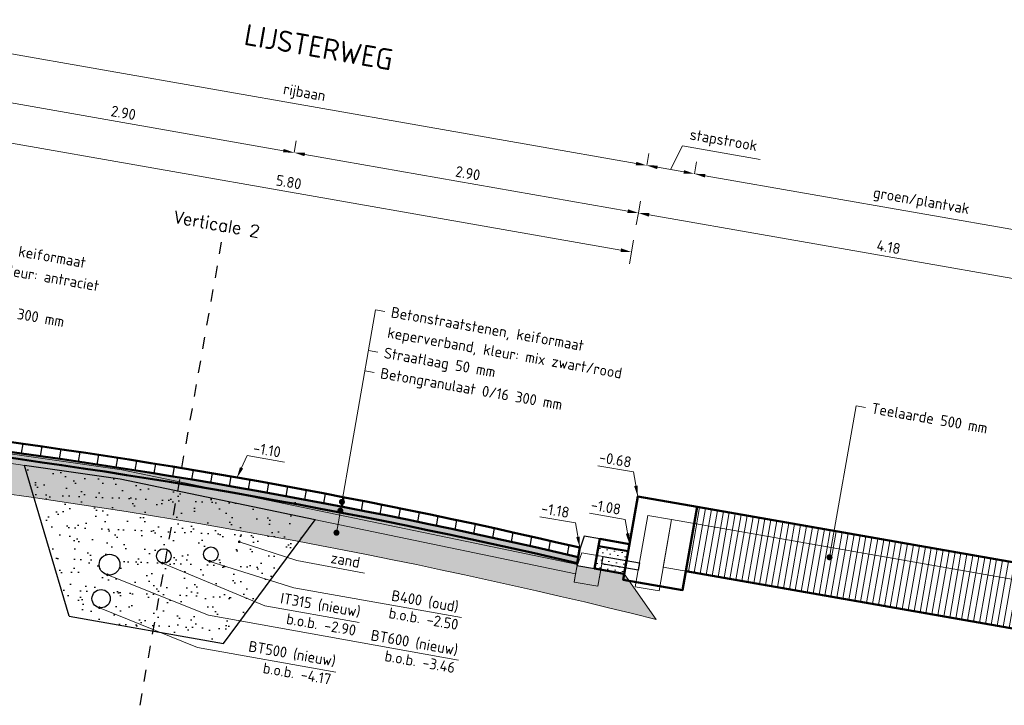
# Model space of a CAD drawing. Header units: metres. Extents: x 2514 to 227642, y 1683 to 852646.
# Tile 447 of 462: x 114366 to 114374.17, y 426141.71 to 426147.4. Entities that reach past the tile are written whole.
import ezdxf
from ezdxf.enums import TextEntityAlignment as Align

# ---------------------------------------------------------------- set-up
doc = ezdxf.new("R2010")
doc.units = ezdxf.units.M
for name, pattern in [('DASHED', [0.75, 0.5, -0.25]), ('VH-HAVENBAND', [36, 16, -4, 2, -4, 0, -4, 2, -4]), ('VH-TROTTOIRBAND_180-200', [20, 10, -2, 2, -2, 2, -2])]:
    doc.linetypes.add(name, pattern=pattern)
doc.layers.get('Defpoints').update_dxf_attribs({"color": 244, "lineweight": 35})
for name, color, linetype, lineweight in [('B-WE-GR-GROENVOORZIENING-GD', 80, 'Continuous', 25), ('B-WE-GW-GROND_TEELAARDE-A-50', 7, 'Continuous', 18), ('B-WE-OG-BEBOUWING_STRAATNAAM-T35', 2, 'Continuous', 35), ('B-WE-VH-KANTOPSLUITING_HAVENBAND-GD', 140, 'VH-HAVENBAND', 25), ('B-WE-VH-KANTOPSLUITING_TROTTOIRBAND_180 200-G', 210, 'VH-TROTTOIRBAND_180-200', 18), ('B-WE-VH-VERHARDING_BETONSTRAATSTEEN-GD', 252, 'Continuous', 25), ('B-WE-VH-VERHARDING_TEGEL-GD', 252, 'Continuous', 25), ('N-WE-GR-GROENVOORZIENING-GD', 80, 'Continuous', 50), ('N-WE-GW-GROND_ZAND-AD-50', 7, 'Continuous', 18), ('N-WE-GW-GROND_ZAND_ONTGRAVEN-GD', 251, 'Continuous', 18), ('N-WE-IE-MEUBILAIR_WEGMEUBILAIR_LICHTMAST-S', 7, 'Continuous', 25), ('N-WE-VH-ELEMENTENVERHARDING-AD', 8, 'Continuous', 25), ('N-WE-VH-KANTOPSLUITING_HAVENBAND-GD', 2, 'Continuous', 50), ('N-WE-VH-KANTOPSLUITING_TROTTOIRBAND-SD', 210, 'Continuous', 25), ('N-WE-VH-M', 7, 'Continuous', 18), ('N-WE-VH-NAP-T18', 1, 'Continuous', 18), ('N-WE-VH-T18', 10, 'Continuous', 18), ('N-WE-VH-VERHARDING_BETONSTRAATSTEEN-GD', 252, 'Continuous', 50), ('N-WE-VH-VERHARDING_FUNDERING-AD-100', 252, 'Continuous', 18), ('N-WE-VH-VERHARDING_FUNDERING-AD-50', 252, 'Continuous', 18), ('N-WE-VH-VERHARDING_FUNDERING-GD', 7, 'Continuous', 50), ('N-WE-VH-VERHARDING_FUNDERING-O', 7, 'Continuous', 18), ('N-WE-VH-VERHARDING_FUNDERING_ZAND-GD', 7, 'Continuous', 50), ('N-WE-VH-VERHARDING_TEGEL-GD', 252, 'Continuous', 50)]:
    doc.layers.add(name, color=color, linetype=linetype, lineweight=lineweight)
doc.layers.add('X-XX-AL-HULPLIJN-G', color=6, linetype='Continuous', lineweight=18, plot=False)
doc.styles.add('NLCS-ISO-M50-T18', font='NLCS-ISO.ttf', dxfattribs={"height": 0.09000000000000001})
doc.styles.add('NLCS-ISO-M50-T18_CURSIEF', font='NLCS-ISO.ttf', dxfattribs={"oblique": 15, "height": 0.09000000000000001})
doc.styles.add('NLCS-ISO-M50-T35', font='NLCS-ISO.ttf', dxfattribs={"height": 0.175})
doc.styles.get("Standard").update_dxf_attribs({"font": 'romans'})
doc.dimstyles.new('NLCS-M50-T18-PIJL_L2_H1', dxfattribs={"dimscale": 0.05, "dimtxt": 2.5, "dimasz": 1.8, "dimexe": 2, "dimexo": 2, "dimgap": 0.7, "dimtad": 1, "dimzin": 0, "dimdsep": 46, "dimtxsty": 'NLCS-ISO-M50-T18', "dimcen": 0, "dimdle": 2, "dimclrd": 256, "dimclre": 256, "dimclrt": 1, "dimadec": 1, "dimazin": 0, "dimtfac": 1, "dimtdec": 3, "dimtofl": 0, "dimtmove": 0, "dimatfit": 3, "dimfxl": 2, "dimfxlon": 1, "dimtfillclr": 256, "dimtolj": 1, "dimtzin": 0, "dimlwd": -1, "dimlwe": -1, "dimarcsym": 0})
doc.dimstyles.new('NLCS-M50-T18_CURSIEF-PIJL_A_L2_H1', dxfattribs={"dimscale": 0.05, "dimtxt": 2.5, "dimasz": 1.8, "dimexe": 2, "dimexo": 2, "dimgap": 0.7, "dimtad": 1, "dimzin": 0, "dimdsep": 46, "dimtxsty": 'NLCS-ISO-M50-T18_CURSIEF', "dimcen": 2.5, "dimdle": 2, "dimclrd": 256, "dimclre": 256, "dimclrt": 10, "dimadec": 1, "dimazin": 0, "dimtfac": 1, "dimtdec": 3, "dimtofl": 0, "dimtmove": 0, "dimatfit": 3, "dimfxl": 2, "dimtfillclr": 256, "dimtolj": 1, "dimtzin": 0, "dimlwd": -1, "dimlwe": -1, "dimarcsym": 0})

# ---------------------------------------------------------------- blocks, each defined once
blk = doc.blocks.new('_Dot')
at = {"color": 0, "linetype": 'ByBlock', "lineweight": -2}
blk.add_line((-0.5, 0), (-1, 0), dxfattribs=at)
at = {"color": 0, "linetype": 'ByBlock', "const_width": 0.5}
blk.add_lwpolyline([(-0.25, 0, 1), (0.25, 0, 1)], format="xyb", close=True, dxfattribs=at)
blk = doc.blocks.new('*D1058')
at = {"layer": 'Defpoints', "color": 0, "transparency": 16777216}
for p in [(114365.4209791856, 426146.7985449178), (114368.277361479, 426146.2974598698), (114368.277361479, 426146.2974598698)]:
    blk.add_point(p, dxfattribs=at)
at = {"layer": 'N-WE-VH-M', "transparency": 16777216}
for p, q in [((114365.4209791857, 426146.7985449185), (114365.4382579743, 426146.8970408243)), ((114365.509625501, 426146.7829940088), (114368.1887151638, 426146.3130107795)), ((114368.277361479, 426146.2974598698), (114368.2946402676, 426146.3959557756))]:
    blk.add_line(p, q, dxfattribs=at)
for points in [[(114365.5122173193, 426146.7977683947), (114365.5070336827, 426146.768219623), (114365.4209791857, 426146.7985449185)], [(114368.1913069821, 426146.3277851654), (114368.1861233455, 426146.2982363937), (114368.277361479, 426146.2974598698)]]:
    blk.add_solid(points, dxfattribs=at)
at = {"layer": 'N-WE-VH-M', "color": 1, "transparency": 16777216, "insert": (114366.8629933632, 426146.6267991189), "char_height": 0.09000000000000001, "attachment_point": 5, "rotation": 350.0500476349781, "style": 'NLCS-ISO-M50-T18'}
blk.add_mtext('\\A1;2.90', dxfattribs=at)
blk = doc.blocks.new('*D1059')
at = {"layer": 'Defpoints', "color": 0, "transparency": 16777216}
for p in [(114368.277361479, 426146.2974598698), (114368.277361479, 426146.2974598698), (114371.1321659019, 426145.7966516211)]:
    blk.add_point(p, dxfattribs=at)
at = {"layer": 'N-WE-VH-M', "transparency": 16777216}
for p, q in [((114368.277361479, 426146.2974598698), (114368.2946402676, 426146.3959557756)), ((114371.0435195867, 426145.812202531), (114368.3660077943, 426146.28190896)), ((114371.1321659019, 426145.7966516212), (114371.1494446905, 426145.895147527))]:
    blk.add_line(p, q, dxfattribs=at)
for points in [[(114368.3685996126, 426146.2966833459), (114368.363415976, 426146.2671345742), (114368.277361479, 426146.2974598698)], [(114371.046111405, 426145.8269769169), (114371.0409277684, 426145.7974281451), (114371.1321659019, 426145.7966516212)]]:
    blk.add_solid(points, dxfattribs=at)
at = {"layer": 'N-WE-VH-M', "color": 1, "transparency": 16777216, "insert": (114369.7185867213, 426146.1258524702), "char_height": 0.09000000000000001, "attachment_point": 5, "rotation": 350.0500476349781, "style": 'NLCS-ISO-M50-T18'}
blk.add_mtext('\\A1;2.90', dxfattribs=at)
blk = doc.blocks.new('*D1062')
at = {"layer": 'Defpoints', "color": 0, "ltscale": 0.2, "transparency": 16777216}
for p in [(114371.1321659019, 426145.7966516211), (114375.2537919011, 426145.0736093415), (114375.2537919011, 426145.0736093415)]:
    blk.add_point(p, dxfattribs=at)
at = {"layer": 'N-WE-VH-M', "ltscale": 0.2, "transparency": 16777216}
for p, q in [((114371.1321659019, 426145.7966516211), (114371.1148871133, 426145.6981557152)), ((114371.2208122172, 426145.7811007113), (114375.1651455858, 426145.0891602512)), ((114375.2537919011, 426145.0736093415), (114375.2710706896, 426145.1721052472))]:
    blk.add_line(p, q, dxfattribs=at)
for points in [[(114371.2234040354, 426145.7958750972), (114371.2182203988, 426145.7663263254), (114371.1321659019, 426145.7966516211)], [(114375.1677374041, 426145.103934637), (114375.1625537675, 426145.0743858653), (114375.2537919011, 426145.0736093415)]]:
    blk.add_solid(points, dxfattribs=at)
at = {"layer": 'N-WE-VH-M', "color": 1, "ltscale": 0.2, "transparency": 16777216, "insert": (114373.2068019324, 426145.5139272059), "char_height": 0.09000000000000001, "attachment_point": 5, "rotation": 350.0500476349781, "style": 'NLCS-ISO-M50-T18'}
blk.add_mtext('\\A1;4.18', dxfattribs=at)
blk = doc.blocks.new('*D938')
at = {"layer": 'Defpoints', "color": 0, "transparency": 16777216}
for p in [(114365.4209791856, 426146.7985449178), (114371.1321659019, 426145.7966516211), (114371.0753308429, 426145.4726693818)]:
    blk.add_point(p, dxfattribs=at)
at = {"layer": 'N-WE-VH-M', "transparency": 16777216}
for p, q in [((114365.3814229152, 426146.5730585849), (114365.3468653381, 426146.3760667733)), ((114365.4527904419, 426146.4590117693), (114370.9866845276, 426145.4882202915)), ((114371.0926096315, 426145.5711652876), (114371.0580520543, 426145.374173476))]:
    blk.add_line(p, q, dxfattribs=at)
for points in [[(114365.4553822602, 426146.4737861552), (114365.4501986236, 426146.4442373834), (114365.3641441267, 426146.4745626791)], [(114370.9892763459, 426145.5029946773), (114370.9840927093, 426145.4734459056), (114371.0753308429, 426145.4726693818)]]:
    blk.add_solid(points, dxfattribs=at)
at = {"layer": 'N-WE-VH-M', "color": 1, "transparency": 16777216, "insert": (114368.2335605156, 426146.0524127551), "char_height": 0.09000000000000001, "attachment_point": 5, "rotation": 350.0500476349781, "style": 'NLCS-ISO-M50-T18'}
blk.add_mtext('\\A1;5.80', dxfattribs=at)
blk = doc.blocks.new('*D941')
at = {"layer": 'Defpoints', "color": 0, "transparency": 16777216}
for p in [(114365.49009434, 426147.1925285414), (114371.2012810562, 426146.1906352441), (114371.2012810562, 426146.1906352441)]:
    blk.add_point(p, dxfattribs=at)
at = {"layer": 'N-WE-VH-M', "transparency": 16777216}
for p, q in [((114365.4900943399, 426147.1925285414), (114365.4728155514, 426147.0940326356)), ((114365.5787406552, 426147.1769776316), (114371.1126347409, 426146.2061861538)), ((114371.2012810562, 426146.1906352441), (114371.2185598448, 426146.2891311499))]:
    blk.add_line(p, q, dxfattribs=at)
for points in [[(114365.5813324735, 426147.1917520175), (114365.5761488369, 426147.1622032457), (114365.4900943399, 426147.1925285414)], [(114371.1152265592, 426146.2209605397), (114371.1100429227, 426146.1914117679), (114371.2012810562, 426146.1906352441)]]:
    blk.add_solid(points, dxfattribs=at)
at = {"layer": 'N-WE-VH-M', "color": 1, "transparency": 16777216, "insert": (114368.3618433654, 426146.7836755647), "char_height": 0.09000000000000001, "attachment_point": 5, "rotation": 350.0500476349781, "style": 'NLCS-ISO-M50-T18'}
blk.add_mtext('\\A1;rijbaan', dxfattribs=at)
blk = doc.blocks.new('*D942')
at = {"layer": 'Defpoints', "color": 0, "ltscale": 0.2, "transparency": 16777216}
for p in [(114371.5968415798, 426146.1212434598), (114375.3229070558, 426145.4675929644), (114375.3229070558, 426145.4675929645)]:
    blk.add_point(p, dxfattribs=at)
at = {"layer": 'N-WE-VH-M', "ltscale": 0.2, "transparency": 16777216}
for p, q in [((114371.5968415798, 426146.1212434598), (114371.6141203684, 426146.2197393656)), ((114371.6854878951, 426146.10569255), (114375.2342607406, 426145.4831438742)), ((114375.3229070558, 426145.4675929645), (114375.3401858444, 426145.5660888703))]:
    blk.add_line(p, q, dxfattribs=at)
for points in [[(114371.6880797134, 426146.1204669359), (114371.6828960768, 426146.0909181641), (114371.5968415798, 426146.1212434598)], [(114375.2368525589, 426145.4979182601), (114375.2316689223, 426145.4683694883), (114375.3229070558, 426145.4675929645)]]:
    blk.add_solid(points, dxfattribs=at)
at = {"layer": 'N-WE-VH-M', "color": 1, "ltscale": 0.2, "transparency": 16777216, "insert": (114373.4760299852, 426145.886511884), "char_height": 0.09000000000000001, "attachment_point": 5, "rotation": 350.0500476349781, "style": 'NLCS-ISO-M50-T18'}
blk.add_mtext('\\A1;groen/plantvak', dxfattribs=at)
blk = doc.blocks.new('*D927')
at = {"layer": 'Defpoints', "color": 0, "ltscale": 0.2, "transparency": 16777216}
for p in [(114371.2012810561, 426146.1906352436), (114371.2012810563, 426146.1906352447), (114371.59684158, 426146.1212434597)]:
    blk.add_point(p, dxfattribs=at)
at = {"layer": 'N-WE-VH-M', "ltscale": 0.2, "transparency": 16777216}
for p, q in [((114371.2012810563, 426146.1906352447), (114371.2185598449, 426146.2891311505)), ((114371.3990613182, 426146.1559393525), (114371.4978674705, 426146.3528282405)), ((114371.4978674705, 426146.3528282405), (114372.1430156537, 426146.2396521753)), ((114371.5968415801, 426146.1212434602), (114371.6141203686, 426146.219739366)), ((114371.5081952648, 426146.13679437), (114371.2899273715, 426146.1750843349))]:
    blk.add_line(p, q, dxfattribs=at)
for points in [[(114371.2925191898, 426146.1898587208), (114371.2873355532, 426146.160309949), (114371.2012810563, 426146.1906352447)], [(114371.5107870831, 426146.1515687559), (114371.5056034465, 426146.1220199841), (114371.5968415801, 426146.1212434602)]]:
    blk.add_solid(points, dxfattribs=at)
at = {"layer": 'N-WE-VH-M', "color": 1, "ltscale": 0.2, "transparency": 16777216, "insert": (114371.8365972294, 426146.3883338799), "char_height": 0.09000000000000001, "attachment_point": 5, "rotation": 350.0500476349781, "style": 'NLCS-ISO-M50-T18'}
blk.add_mtext('\\A1;stapstrook', dxfattribs=at)

msp = doc.modelspace()

# ---------------------------------------------------------------- hatches: boundary and pattern name
at = {"layer": 'B-WE-GW-GROND_TEELAARDE-A-50', "ltscale": 0.2}
h = msp.add_hatch(dxfattribs=at)
h.set_pattern_fill('AGW-GROND_TEELAARDE-SO', color=256, scale=0.05, pattern_type=2)
h.set_pattern_definition([(80.05004763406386, (114463.5998066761, 426221.0621768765), (-0.04924795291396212, 0.00863939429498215), [])])
h.paths.add_polyline_path([(114371.6198511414, 426143.3586850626), (114374.3605189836, 426142.8778993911), (114374.268090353, 426142.3458676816), (114371.5265456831, 426142.8268071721)])
at = {"layer": 'N-WE-GW-GROND_ZAND-AD-50', "ltscale": 0.2}
h = msp.add_hatch(dxfattribs=at)
h.set_pattern_fill('AGW-GROND_ZAND_CUNETZAND-SO', color=1, scale=0.04999999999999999, angle=-5.232918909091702e-10, pattern_type=2)
h.set_pattern_definition([(350.0500476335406, (114462.8118394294, 426221.2004071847), (0.03617959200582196, 0.02538034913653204), [0, -0.06249999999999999])])
edge = h.paths.add_edge_path()
edge.add_line((114364.9119360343, 426143.8957901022), (114362.9504903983, 426144.2906729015))
edge.add_line((114362.9504903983, 426144.2906729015), (114362.9591324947, 426144.3399362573))
edge.add_line((114362.9591324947, 426144.3399362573), (114364.9204072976, 426143.9450878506))
edge.add_arc((114358.8743312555, 426092.6964841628), 51.60401549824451, 76.82848878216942, 83.27160648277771, ccw=False)
edge.add_line((114370.6331708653, 426142.9429179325), (114370.6245270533, 426142.8936447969))
edge.add_arc((114358.8688514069, 426092.6650290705), 51.58594525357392, 76.8274009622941, 83.27258423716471)
h = msp.add_hatch(dxfattribs=at)
h.set_pattern_fill('AGW-GROND_ZAND_CUNETZAND-SO', color=1, scale=0.04999999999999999, angle=-5.232918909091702e-10, pattern_type=2)
h.set_pattern_definition([(350.0500476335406, (114463.5998066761, 426221.0621768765), (0.03617959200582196, 0.02538034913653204), [0, -0.06249999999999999])])
h.paths.add_polyline_path([(114370.8016492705, 426143.0351948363), (114371.0478890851, 426142.9919978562), (114371.0150593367, 426142.8048556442), (114370.7688195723, 426142.8480526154)])
at = {"layer": 'N-WE-IE-MEUBILAIR_WEGMEUBILAIR_LICHTMAST-S', "ltscale": 0.2}
h = msp.add_hatch(dxfattribs=at)
h.set_pattern_fill('AR-SAND', color=256, scale=0.004)
h.set_pattern_definition([(27.51356215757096, (0, 0), (0.02764549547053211, 0.1939090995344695), [0, -0.154432, 0, -0.17272, 0, -0.1651]), (357.513562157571, (0, 0), (0.2268082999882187, 0.2512041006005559), [0, -0.08331200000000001, 0, -0.139192, 0, -0.05334000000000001]), (317.513562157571, (-0.1230745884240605, 0.02167133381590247), (0.3117028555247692, -0.05430183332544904), [0, -0.0508, 0, -0.18288, 0, -0.23876]), (307.513562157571, (-0.1230745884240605, 0.02167133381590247), (0.3162587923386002, 0.03485579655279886), [0, -0.0254, 0, -0.119888, 0, -0.13716])])
h.paths.add_polyline_path([(114366.1215795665, 426143.4355531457), (114366.4136047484, 426142.4528374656), (114367.1091716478, 426142.3303600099), (114367.2082103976, 426142.8928151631, -0.4665791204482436), (114367.1372218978, 426142.9523276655, -0.5774897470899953), (114367.2279039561, 426143.0046576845), (114367.2724759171, 426143.2577881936, 0.005676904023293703)])
h.paths.add_polyline_path([(114366.8340999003, 426142.8810050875, -1), (114366.6615526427, 426142.8810050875, -1)], flags=16)
h.paths.add_polyline_path([(114366.753821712, 426142.5988251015, -1), (114366.6020617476, 426142.5988251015, -1)], flags=16)
h.paths.add_polyline_path([(114367.2724759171, 426143.2577881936), (114367.2279039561, 426143.0046576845, -0.2678370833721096), (114367.2581021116, 426142.9523276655, -0.3637177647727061), (114367.2082103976, 426142.8928151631), (114367.1091716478, 426142.3303600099), (114367.6933196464, 426142.2275015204), (114368.3192849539, 426143.0727416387, 0.005182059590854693)])
h.paths.add_polyline_path([(114367.6488436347, 426142.967473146, -1), (114367.5279634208, 426142.967473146, -1)], flags=16)
h.paths.add_polyline_path([(114366.0422223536, 426143.7026040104), (114366.1215795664, 426143.4355531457, -0.005676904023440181), (114367.2724759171, 426143.2577881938), (114367.3132904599, 426143.4895797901), (114366.8363734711, 426143.588631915)])
h.paths.add_polyline_path([(114367.3132904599, 426143.4895797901), (114367.2724759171, 426143.2577881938, -0.005182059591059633), (114368.319284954, 426143.0727416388), (114368.4527263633, 426143.2529273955)])
at = {"layer": 'N-WE-VH-ELEMENTENVERHARDING-AD'}
h = msp.add_hatch(dxfattribs=at)
h.set_pattern_fill('ANSI31', color=1, scale=0.04999999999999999, angle=44.99999999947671)
h.set_pattern_definition([(80.05004763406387, (113512.6858556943, 426329.8812845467), (-0.1563622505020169, 0.02743007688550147), [])])
edge = h.paths.add_edge_path()
edge.add_line((114364.9342303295, 426144.023884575), (114362.9729512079, 426144.4187083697))
edge.add_line((114362.9729512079, 426144.4187083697), (114362.9591324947, 426144.3399362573))
edge.add_line((114362.9591324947, 426144.3399362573), (114364.9204072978, 426143.9450878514))
edge.add_arc((114358.8743312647, 426092.6964842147), 51.6040154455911, 76.82848877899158, 83.271606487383, ccw=False)
edge.add_line((114370.6331708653, 426142.9429179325), (114370.6469938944, 426143.0217146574))
edge.add_arc((114358.8881449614, 426092.7752276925), 51.60406941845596, 76.8284921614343, 83.27160312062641)
at = {"layer": 'N-WE-VH-VERHARDING_FUNDERING-AD-100', "ltscale": 0.2}
h = msp.add_hatch(dxfattribs=at)
h.set_pattern_fill('AVH-FUNDERING_01', color=256, scale=4.999999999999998, angle=-5.232918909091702e-10, pattern_type=2)
h.set_pattern_definition([(350.0500476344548, (113517.917332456, 426332.2124110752), (0.8639394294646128, 4.924795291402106), [0, -4.999999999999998]), (350.0500476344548, (113517.6642016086, 426330.480093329), (0.8639394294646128, 4.924795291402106), [0, -4.999999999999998]), (350.0500476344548, (113518.2784727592, 426333.1135646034), (0.8639394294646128, 4.924795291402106), [0, -4.999999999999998]), (328.2486476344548, (113515.4497579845, 426332.0361265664), (13.91044786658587, -7.516613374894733), [0.5385149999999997, -26.38730999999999]), (206.9199476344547, (113515.9076799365, 426331.7527408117), (16.50226443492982, 7.25777297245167), [0.2499999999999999, -24.74999999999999]), (120.6513476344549, (113515.684769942, 426331.6395545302), (19.44034280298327, -33.86846442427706), [0.4609749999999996, -45.63674499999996]), (196.6151476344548, (113513.9559147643, 426331.333679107), (-5.788731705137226, -4.060863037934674), [0.111805, -11.068535]), (316.3599476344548, (113513.8487794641, 426331.3017099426), (8.98564782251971, -6.652680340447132), [0.1802799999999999, -17.84747999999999]), (98.48494763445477, (113513.9792445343, 426331.1772958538), (-3.196908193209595, 10.71353077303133), [0.158115, -15.65327499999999]), (215.0500476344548, (113517.0213898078, 426330.288278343), (-0.8639396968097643, -4.924796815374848), [0.2121299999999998, -6.858934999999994]), (350.0500476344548, (113516.8477277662, 426330.1664526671), (5.788734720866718, 4.060855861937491), [0.2999999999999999, -4.699999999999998]), (125.0500476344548, (113517.1432154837, 426330.1146163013), (-4.924796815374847, 0.8639396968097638), [0.2121299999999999, -6.858934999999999]), (241.6151476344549, (113516.9833356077, 426333.543820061), (6.652666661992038, 8.985654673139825), [0.158115, -15.653275]), (350.0500476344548, (113516.9081694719, 426333.4047155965), (5.788734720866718, 4.060855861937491), [0.2499999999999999, -4.749999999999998]), (133.1801476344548, (113517.1544092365, 426333.3615186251), (-13.04650650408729, 12.44140940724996), [0.2499999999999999, -24.74999999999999]), (203.7401476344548, (113514.3818334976, 426334.0509559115), (10.71352898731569, 3.196923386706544), [0.18028, -17.84748]), (331.6151476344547, (113514.2168108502, 426333.9783781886), (-8.985654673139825, 6.652666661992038), [0.31623, -15.49515999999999]), (116.9199476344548, (113514.4950197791, 426333.8280459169), (7.25777297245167, -16.50226443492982), [0.2499999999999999, -24.74999999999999]), (350.0500476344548, (113515.7754665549, 426333.6034216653), (0.8639394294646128, 4.924795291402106), [0, -4.999999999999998]), (350.0500476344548, (113514.2211475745, 426332.5562385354), (0.8639394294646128, 4.924795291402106), [0, -4.999999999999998]), (350.0500476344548, (113515.2804326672, 426330.4921612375), (0.8639394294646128, 4.924795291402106), [0, -4.999999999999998]), (350.0500476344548, (113516.877948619, 426331.7855841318), (0.8639394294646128, 4.924795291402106), [0, -4.999999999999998]), (350.0500476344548, (113515.5966276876, 426332.8733417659), (0.8639394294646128, 4.924795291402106), [0, -4.999999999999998]), (350.0500476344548, (113514.5390909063, 426333.2111522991), (0.8639394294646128, 4.924795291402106), [0, -4.999999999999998]), (350.0500476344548, (113514.9304861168, 426332.837910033), (0.8639394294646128, 4.924795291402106), [0, -4.999999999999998]), (350.0500476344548, (113514.5261488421, 426331.6905167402), (0.8639394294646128, 4.924795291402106), [0, -4.999999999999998]), (350.0500476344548, (113513.3787555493, 426332.094854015), (0.8639394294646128, 4.924795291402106), [0, -4.999999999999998]), (350.0500476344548, (113513.626709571, 426333.2189175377), (0.8639394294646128, 4.924795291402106), [0, -4.999999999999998]), (350.0500476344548, (113513.6690323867, 426334.3282906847), (0.8639394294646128, 4.924795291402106), [0, -4.999999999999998]), (350.0500476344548, (113515.2302765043, 426334.2574612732), (0.8639394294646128, 4.924795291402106), [0, -4.999999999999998]), (350.0500476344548, (113516.3482890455, 426334.2643864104), (0.8639394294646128, 4.924795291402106), [0, -4.999999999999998]), (350.0500476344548, (113518.0374098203, 426333.7650157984), (0.8639394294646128, 4.924795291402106), [0, -4.999999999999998]), (350.0500476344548, (113516.5876377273, 426332.4456747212), (0.8639394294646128, 4.924795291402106), [0, -4.999999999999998]), (350.0500476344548, (113516.2506672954, 426333.4185318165), (0.8639394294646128, 4.924795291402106), [0, -4.999999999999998]), (350.0500476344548, (113516.2299599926, 426330.9855149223), (0.8639394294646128, 4.924795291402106), [0, -4.999999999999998]), (350.0500476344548, (113514.7093244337, 426330.9984569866), (0.8639394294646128, 4.924795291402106), [0, -4.999999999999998]), (350.0500476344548, (113515.9966963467, 426329.6558201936), (0.8639394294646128, 4.924795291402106), [0, -4.999999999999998]), (350.0500476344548, (113514.4233502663, 426330.2364079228), (0.8639394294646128, 4.924795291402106), [0, -4.999999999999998]), (350.0500476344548, (113512.8214975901, 426330.3651246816), (0.8639394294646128, 4.924795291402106), [0, -4.999999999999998]), (350.0500476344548, (113513.3692760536, 426330.0152121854), (0.8639394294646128, 4.924795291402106), [0, -4.999999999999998]), (350.0500476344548, (113513.5394755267, 426330.6960441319), (0.8639394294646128, 4.924795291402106), [0, -4.999999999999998]), (350.0500476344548, (113516.7008580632, 426329.3292374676), (0.8639394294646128, 4.924795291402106), [0, -4.999999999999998]), (350.0500476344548, (113517.6460486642, 426331.2447308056), (0.8639394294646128, 4.924795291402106), [0, -4.999999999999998]), (350.0500476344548, (113517.6589907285, 426332.7653663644), (0.8639394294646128, 4.924795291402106), [0, -4.999999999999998]), (350.0500476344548, (113514.7715485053, 426329.6169258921), (0.8639394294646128, 4.924795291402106), [0, -4.999999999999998])])
edge = h.paths.add_edge_path()
edge.add_line((114370.6331708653, 426142.9429179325), (114370.6245270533, 426142.8936447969))
edge.add_arc((114358.8688513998, 426092.6650290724), 51.58594525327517, 76.82740095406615, 83.27258422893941)
edge.add_line((114364.9119360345, 426143.895790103), (114364.9204072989, 426143.9450878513))
edge.add_arc((114358.8743312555, 426092.6964841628), 51.60401549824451, 76.82848878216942, 83.27160648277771, ccw=False)
at = {"layer": 'N-WE-VH-VERHARDING_FUNDERING-AD-50', "lineweight": 5, "ltscale": 0.2}
h = msp.add_hatch(dxfattribs=at)
h.set_pattern_fill('AVH-FUNDERING_02-SO', color=256, scale=0.25, pattern_type=2)
h.set_pattern_definition([(0, (0, 0), (0.25, 0.25), [0.03125, -0.21875]), (90, (0, 0), (-0.25, 0.25), [0.03125, -0.21875]), (135, (0.03125, 0), (-0.2499999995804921, 1.387778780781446e-17), [0.044194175, -0.309359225]), (0, (0.03125, 0.140625), (0.25, 0.25), [0.03125, -0.21875]), (45, (0.046875, 0.125), (0, 0.2499999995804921), [0.022097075, -0.3314563]), (135, (0.046875, 0.125), (-0.2499999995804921, 1.387778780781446e-17), [0.022097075, -0.3314563]), (0, (0.125, 0.203125), (0.25, 0.25), [0.044194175, -0.205805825]), (45, (0.125, 0.203125), (0, 0.2499999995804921), [0.03125, -0.3223034]), (135, (0.169194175, 0.203125), (-0.2499999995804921, 1.387778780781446e-17), [0.03125, -0.3223034]), (90, (0.171875, 0.0625), (-0.25, 0.25), [0.03125, -0.21875]), (45, (0.171875, 0.0625), (0, 0.2499999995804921), [0.022097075, -0.3314563]), (135, (0.1875, 0.078125), (-0.2499999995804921, 1.387778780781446e-17), [0.022097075, -0.3314563]), (0, (0.03125, 0.0625), (0.25, 0.25), [0.015625, -0.209375]), (0, (0.21875, 0.125), (0.25, 0.25), [0.015625, -0.209375]), (90, (0.140625, 0.15625), (-0.25, 0.25), [0.015625, -0.209375]), (135, (0.171875, 0.015625), (-0.2499999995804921, 1.387778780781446e-17), [0.022097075, -0.3314563]), (135, (0.0625, 0.1875), (-0.2499999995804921, 1.387778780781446e-17), [0.022097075, -0.3314563]), (45, (0.1171875, 0.08203125), (0, 0.2499999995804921), [0.022097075, -0.3314563]), (90, (0.0859375, 0.03125), (-0.25, 0.25), [0.00390625, -0.24609375]), (90, (0.09765625, 0.13671875), (-0.25, 0.25), [0.00390625, -0.24609375]), (90, (0.21484375, 0.1796875), (-0.25, 0.25), [0.00390625, -0.24609375]), (90, (0.21875, 0.046875), (-0.25, 0.25), [0.00390625, -0.24609375])])
edge = h.paths.add_edge_path()
edge.add_line((114371.0150593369, 426142.804855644), (114370.7688195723, 426142.8480526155))
edge.add_line((114370.7688195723, 426142.8480526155), (114370.6210757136, 426142.8739707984))
edge.add_line((114370.6210757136, 426142.8739707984), (114370.6245270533, 426142.8936447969))
edge.add_arc((114358.8683920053, 426092.6624103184), 51.58859979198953, 76.82756695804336, 83.27241824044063)
edge.add_line((114364.9119360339, 426143.8957901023), (114362.9504903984, 426144.2906729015))
edge.add_line((114362.9504903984, 426144.2906729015), (114362.9470330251, 426144.2709645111))
edge.add_line((114362.9470330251, 426144.2709645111), (114362.7992891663, 426144.296882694))
edge.add_line((114362.7992891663, 426144.296882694), (114362.5530494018, 426144.3400796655))
edge.add_line((114362.5530494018, 426144.3400796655), (114362.2479958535, 426144.1260815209))
edge.add_line((114362.2479958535, 426144.1260815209), (114364.8646992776, 426143.599280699))
edge.add_arc((114358.8688513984, 426092.6650290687), 51.28594525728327, 75.9948508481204, 83.28618776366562, ccw=False)
edge.add_line((114371.2805165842, 426142.4264473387), (114371.0150593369, 426142.804855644))

# ---------------------------------------------------------------- linework, layer by layer
at = {"layer": 'B-WE-GR-GROENVOORZIENING-GD', "color": 251, "lineweight": 5, "ltscale": 0.2, "flags": 128}
msp.add_lwpolyline([(114371.406939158, 426143.2538975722), (114374.5272417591, 426142.7065139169), (114374.4581266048, 426142.3125302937), (114371.3378246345, 426142.8599138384)], close=True, dxfattribs=at)
at = {"layer": 'B-WE-VH-KANTOPSLUITING_HAVENBAND-GD', "color": 251, "lineweight": 5, "ltscale": 0.2, "flags": 128}
msp.add_lwpolyline([(114371.1062746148, 426142.6974797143), (114371.2099473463, 426143.2884551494), (114371.406939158, 426143.2538975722), (114371.3032664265, 426142.6629221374)], close=True, dxfattribs=at)
at = {"layer": 'B-WE-VH-KANTOPSLUITING_TROTTOIRBAND_180 200-G', "color": 251, "lineweight": 5, "flags": 128}
msp.add_lwpolyline([(114370.6226110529, 426142.8635487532), (114370.6001486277, 426142.7355040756), (114370.7971404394, 426142.7009464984), (114370.8403374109, 426142.947186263), (114370.6630447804, 426142.9782880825)], close=True, dxfattribs=at)
at = {"layer": 'B-WE-VH-VERHARDING_BETONSTRAATSTEEN-GD', "color": 251, "lineweight": 5, "ltscale": 0.2, "flags": 128}
msp.add_lwpolyline([(114366.850203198, 426143.6674668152), (114363.0324514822, 426144.2153690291), (114363.0186217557, 426144.1365341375), (114363.0210867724, 426144.1361803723), (114366.8363734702, 426143.5886319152), (114370.6097981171, 426142.8049195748), (114370.6122366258, 426142.8044131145), (114370.6260663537, 426142.8832480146)], close=True, dxfattribs=at)
at = {"layer": 'B-WE-VH-VERHARDING_TEGEL-GD', "color": 251, "ltscale": 0.2, "flags": 128}
msp.add_lwpolyline([(114371.1408321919, 426142.8944715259), (114371.1304649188, 426142.8353739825), (114370.8299701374, 426142.8880887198), (114370.8403374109, 426142.947186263)], close=True, dxfattribs=at)
at = {"layer": 'N-WE-GR-GROENVOORZIENING-GD', "color": 1, "ltscale": 0.2, "flags": 128}
msp.add_lwpolyline([(114371.6198511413, 426143.3586850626), (114374.3609573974, 426142.8778224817), (114374.2676519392, 426142.3459445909), (114371.5265456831, 426142.826807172)], close=True, dxfattribs=at)
at = {"layer": 'N-WE-GW-GROND_ZAND_ONTGRAVEN-GD', "ltscale": 0.2, "flags": 128}
msp.add_lwpolyline([(114371.0150593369, 426142.8048556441), (114370.8213307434, 426142.8388407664), (114370.7971404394, 426142.7009464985), (114370.6001486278, 426142.7355040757), (114370.6122370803, 426142.8044130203), (114366.8363734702, 426143.5886319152), (114363.0210867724, 426144.1361803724), (114363.0186217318, 426144.136534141), (114363.0065332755, 426144.0676251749), (114362.8587894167, 426144.0935433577), (114362.8916191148, 426144.2806855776), (114362.5530494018, 426144.3400796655), (114362.2479958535, 426144.126081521), (114364.8646992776, 426143.599280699, -0.03182519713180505), (114371.2805165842, 426142.4264473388)], format="xyb", close=True, dxfattribs=at)
at = {"layer": 'N-WE-IE-MEUBILAIR_WEGMEUBILAIR_LICHTMAST-S', "linetype": 'DASHED', "ltscale": 0.2}
msp.add_line((114367.0007150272, 426141.714419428), (114367.6811994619, 426145.578987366), dxfattribs=at)
at = {"layer": 'N-WE-IE-MEUBILAIR_WEGMEUBILAIR_LICHTMAST-S', "ltscale": 0.2}
for p, q in [((114366.4136047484, 426142.4528374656), (114366.0422223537, 426143.7026040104)), ((114366.8363734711, 426143.588631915), (114366.0422223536, 426143.7026040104)), ((114368.4527263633, 426143.2529273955), (114366.8363734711, 426143.588631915)), ((114367.6933196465, 426142.2275015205), (114368.4527263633, 426143.2529273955)), ((114366.4136047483, 426142.4528374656), (114367.6933196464, 426142.2275015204))]:
    msp.add_line(p, q, dxfattribs=at)
at = {"layer": 'N-WE-IE-MEUBILAIR_WEGMEUBILAIR_LICHTMAST-S', "color": 8, "ltscale": 0.2}
for centre, radius in [((114367.5884035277, 426142.967473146), 0.06044010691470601), ((114366.6779417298, 426142.5988251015), 0.07587998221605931)]:
    msp.add_circle(centre, radius, dxfattribs=at)
at = {"layer": 'N-WE-IE-MEUBILAIR_WEGMEUBILAIR_LICHTMAST-S', "ltscale": 0.2}
for centre, radius in [((114366.7478262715, 426142.8810050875), 0.08627362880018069), ((114367.1976620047, 426142.9523276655), 0.06044010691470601)]:
    msp.add_circle(centre, radius, dxfattribs=at)
at = {"layer": 'N-WE-VH-KANTOPSLUITING_HAVENBAND-GD', "color": 1, "ltscale": 0.2, "flags": 128}
msp.add_lwpolyline([(114371.6198511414, 426143.3586850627), (114371.4988996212, 426142.6692137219), (114371.0064199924, 426142.7556076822), (114371.1273715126, 426143.4450790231)], close=True, dxfattribs=at)
at = {"layer": 'N-WE-VH-KANTOPSLUITING_TROTTOIRBAND-SD', "color": 1, "flags": 128}
msp.add_lwpolyline([(114370.6435381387, 426143.002015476), (114370.6210757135, 426142.8739707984), (114370.7688195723, 426142.8480526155), (114370.8120165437, 426143.0942923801), (114370.6839718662, 426143.1167548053)], close=True, dxfattribs=at)
at = {"layer": 'N-WE-VH-M'}
for p, q in [((114368.6259483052, 426143.1259745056), (114368.9536289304, 426144.993883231)), ((114368.9536289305, 426144.9938832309), (114369.0307443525, 426144.9803551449)), ((114368.8945354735, 426144.6570272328), (114368.9716508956, 426144.6434991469)), ((114368.864988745, 426144.4885992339), (114368.9421041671, 426144.4750711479)), ((114372.7252631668, 426142.9911282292), (114372.9369444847, 426144.1977951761)), ((114372.9369444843, 426144.1977951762), (114373.0140599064, 426144.1842670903))]:
    msp.add_line(p, q, dxfattribs=at)
at = {"layer": 'N-WE-VH-VERHARDING_BETONSTRAATSTEEN-GD', "color": 1, "ltscale": 0.2, "flags": 128}
msp.add_lwpolyline([(114364.9342303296, 426144.0238845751), (114364.9342303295, 426144.023884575), (114362.9729512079, 426144.4187083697), (114362.9591324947, 426144.3399362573), (114364.9204072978, 426143.9450878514, -0.02812081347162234), (114370.6331708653, 426142.9429179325), (114370.6469938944, 426143.0217146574, 0.02812078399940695)], format="xyb", close=True, dxfattribs=at)
at = {"layer": 'N-WE-VH-VERHARDING_FUNDERING-GD', "color": 1, "ltscale": 0.2, "flags": 128}
msp.add_lwpolyline([(114364.9119360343, 426143.8957901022), (114362.9504903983, 426144.2906729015), (114362.9591324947, 426144.3399362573), (114364.9204072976, 426143.9450878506), (114364.9204072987, 426143.9450878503), (114364.9204072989, 426143.9450878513, -0.028120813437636), (114370.6331708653, 426142.9429179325), (114370.6245270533, 426142.8936447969), (114370.6245270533, 426142.893644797, 0.02812983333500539)], format="xyb", close=True, dxfattribs=at)
at = {"layer": 'N-WE-VH-VERHARDING_FUNDERING-O', "color": 1, "lineweight": 5, "ltscale": 0.2, "flags": 128}
msp.add_lwpolyline([(114371.0150593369, 426142.804855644), (114370.6210757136, 426142.8739707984), (114370.6245270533, 426142.8936447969, 0.02812983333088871), (114364.911936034, 426143.8957901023), (114362.9504903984, 426144.2906729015), (114362.9470330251, 426144.2709645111), (114362.5530494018, 426144.3400796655), (114362.2479958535, 426144.1260815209), (114364.8646992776, 426143.599280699, -0.03182519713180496), (114371.2805165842, 426142.4264473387)], format="xyb", close=True, dxfattribs=at)
at = {"layer": 'N-WE-VH-VERHARDING_FUNDERING_ZAND-GD', "color": 1, "ltscale": 0.2, "flags": 128}
msp.add_lwpolyline([(114370.8016492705, 426143.0351948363), (114371.0478890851, 426142.9919978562), (114371.0150593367, 426142.8048556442), (114370.7688195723, 426142.8480526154)], close=True, dxfattribs=at)
at = {"layer": 'N-WE-VH-VERHARDING_TEGEL-GD', "color": 1, "ltscale": 0.2, "flags": 128}
msp.add_lwpolyline([(114370.8120165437, 426143.09429238), (114371.0582563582, 426143.0510953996), (114371.0478890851, 426142.9919978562), (114370.8016492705, 426143.0351948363)], close=True, dxfattribs=at)
at = {"layer": 'X-XX-AL-HULPLIJN-G', "color": 1, "ltscale": 0.2, "flags": 128}
msp.add_lwpolyline([(114370.7688195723, 426142.8480526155), (114371.0150593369, 426142.8048556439), (114371.2805165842, 426142.4264473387, 0.03182519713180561), (114364.8646992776, 426143.599280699), (114362.2479958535, 426144.1260815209), (114362.5530494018, 426144.3400796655), (114362.7992891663, 426144.296882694)], format="xyb", dxfattribs=at)

# ---------------------------------------------------------------- block references
at = {"layer": 'N-WE-VH-M', "xscale": 0.04999999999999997, "yscale": 0.04999999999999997, "zscale": 0.04999999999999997, "rotation": 260.0500476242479}
for p in [(114368.6742147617, 426143.401112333), (114368.6613889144, 426143.3279999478), (114368.6293366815, 426143.1452895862), (114372.7166237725, 426142.9418802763)]:
    msp.add_blockref('_Dot', p, dxfattribs=at)

# ---------------------------------------------------------------- texts
at = {"layer": 'B-WE-OG-BEBOUWING_STRAATNAAM-T35', "style": 'NLCS-ISO-M50-T35'}
msp.add_text('LIJSTERWEG', height=0.175, rotation=349.9999999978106, dxfattribs=at).set_placement((114368.482454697, 426147.1714620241), align=Align.MIDDLE)
at = {"layer": 'N-WE-IE-MEUBILAIR_WEGMEUBILAIR_LICHTMAST-S', "ltscale": 0.2, "insert": (114367.2924809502, 426145.8153704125), "char_height": 0.1, "attachment_point": 1, "rotation": 350.01356215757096}
msp.add_mtext_dynamic_manual_height_columns('Verticale 2', width=0.9406634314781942, gutter_width=12.5, heights=[0.1682124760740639], dxfattribs=at)
at = {"layer": 'N-WE-VH-NAP-T18', "style": 'NLCS-ISO-M50-T18'}
for s, p in [('-1.10', (114367.9331568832, 426143.8067871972)), ('-0.68', (114370.8005122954, 426143.7301908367)), ('-1.18', (114370.3201346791, 426143.3068264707)), ('-1.08', (114370.7313971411, 426143.3362072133)), ('zand', (114368.5755130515, 426142.895384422)), ('IT315 (nieuw)', (114368.15856566, 426142.5607045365)), ('B400 (oud)', (114369.079120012, 426142.5826445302)), ('b.o.b. -2.90', (114368.2077511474, 426142.3905711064)), ('b.o.b. -2.50', (114369.0568301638, 426142.4385550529)), ('BT600 (nieuw)', (114368.9083783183, 426142.2538254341)), ('BT500 (nieuw)', (114367.8944892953, 426142.1620561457)), ('b.o.b. -3.46', (114369.0232421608, 426142.0824648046)), ('b.o.b. -4.17', (114368.013851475, 426141.9830420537))]:
    msp.add_text(s, height=0.08999999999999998, rotation=350.0500476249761, dxfattribs=at).set_placement(p)
at = {"layer": 'N-WE-VH-T18', "style": 'NLCS-ISO-M50-T18'}
for s, p in [('Betonstraatstenen, keiformaat', (114364.9461869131, 426145.6194445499)), ('elleboogverband, kleur: antraciet', (114364.9166401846, 426145.4510165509)), ('Betongranulaat 0/16 300 mm', (114364.8575467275, 426145.114160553)), ('Betonstraatstenen, keiformaat', (114369.07560153, 426144.931548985)), ('keperverband, kleur: mix zwart/rood', (114369.0460548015, 426144.7631209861)), ('Straatlaag 50 mm', (114369.016508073, 426144.594692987)), ('Betongranulaat 0/16 300 mm', (114368.9869613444, 426144.4262649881)), ('Teelaarde 500 mm', (114373.0589170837, 426144.1354609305))]:
    msp.add_text(s, height=0.08999999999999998, rotation=350.0500476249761, dxfattribs=at).set_placement(p)

# ---------------------------------------------------------------- dimensions: what is measured, and where the dimension line sits
at = {"layer": 'N-WE-VH-M'}
dim = msp.add_linear_dim(base=(114371.2012810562, 426146.1906352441), p1=(114365.4900943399, 426147.1925285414), p2=(114371.2012810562, 426146.1906352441), angle=350.050047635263, text='rijbaan', dimstyle='NLCS-M50-T18-PIJL_L2_H1', override={"dimclrt": 1}, dxfattribs=at)
dim.commit()
dim.dimension.update_dxf_attribs({"geometry": '*D941', "text_midpoint": (114368.3618433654, 426146.7836755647)})
for base, p1, p2, picture, middle in [((114368.277361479, 426146.2974598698), (114365.4209791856, 426146.7985449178), (114368.277361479, 426146.2974598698), '*D1058', (114366.8629933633, 426146.6267991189)), ((114371.0753308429, 426145.4726693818), (114365.4209791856, 426146.7985449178), (114371.1321659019, 426145.7966516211), '*D938', (114368.2335605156, 426146.0524127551)), ((114368.277361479, 426146.2974598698), (114371.1321659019, 426145.7966516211), (114368.277361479, 426146.2974598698), '*D1059', (114369.7185867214, 426146.1258524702))]:
    dim = msp.add_linear_dim(base=base, p1=p1, p2=p2, angle=350.050047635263, dimstyle='NLCS-M50-T18-PIJL_L2_H1', override={"dimclrt": 1}, dxfattribs=at)
    dim.commit()
    dim.dimension.update_dxf_attribs({"geometry": picture, "text_midpoint": middle})
at = {"layer": 'N-WE-VH-M', "ltscale": 0.2}
for base, p1, p2, text, picture, middle in [((114371.2012810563, 426146.1906352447), (114371.59684158, 426146.1212434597), (114371.2012810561, 426146.1906352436), 'stapstrook', '*D927', (114371.5484967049, 426146.4388743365)), ((114375.3229070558, 426145.4675929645), (114371.5968415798, 426146.1212434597), (114375.3229070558, 426145.4675929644), 'groen/plantvak', '*D942', (114373.4760299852, 426145.886511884))]:
    dim = msp.add_linear_dim(base=base, p1=p1, p2=p2, angle=350.050047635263, text=text, dimstyle='NLCS-M50-T18-PIJL_L2_H1', override={"dimclrt": 1, "dimtmove": 1}, dxfattribs=at)
    dim.commit()
    dim.dimension.update_dxf_attribs({"geometry": picture, "text_midpoint": middle})
dim = msp.add_linear_dim(base=(114375.2537919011, 426145.0736093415), p1=(114371.1321659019, 426145.7966516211), p2=(114375.2537919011, 426145.0736093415), angle=350.050047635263, dimstyle='NLCS-M50-T18-PIJL_L2_H1', override={"dimclrt": 1, "dimtmove": 1}, dxfattribs=at)
dim.commit()
dim.dimension.update_dxf_attribs({"geometry": '*D1062', "text_midpoint": (114373.2068019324, 426145.5139272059)})

# ---------------------------------------------------------------- leaders
at = {"layer": 'N-WE-VH-M'}
for points, override in [([(114367.804435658, 426143.6015962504), (114367.8895931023, 426143.7846342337), (114368.1994950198, 426143.7302692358)], {"dimgap": 0.7, "dimtad": 0}), ([(114371.1273384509, 426143.44500796), (114371.0911263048, 426143.6494142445), (114370.7954414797, 426143.7012851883)], {"dimgap": 0.7, "dimtad": 0}), ([(114370.6469938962, 426143.0217146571), (114370.6107486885, 426143.2260498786), (114370.3150638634, 426143.2779208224)], {"dimgap": 0.7, "dimtad": 0}), ([(114371.0582232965, 426143.0510243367), (114371.0220111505, 426143.2554306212), (114370.7263263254, 426143.307301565)], {"dimgap": 0.7, "dimtad": 0}), ([(114367.1860865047, 426142.893006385), (114368.0365546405, 426142.5390978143), (114368.8161114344, 426142.4018311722)], {"dimgap": 0.7, "dimtad": 0, "dimldrblk": 'DotSmall'}), ([(114366.7311881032, 426142.7963510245), (114367.5692276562, 426142.4631759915), (114369.6417013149, 426142.087805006)], {"dimgap": 0.7, "dimtad": 0, "dimldrblk": 'DotSmall'}), ([(114366.6646675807, 426142.5230483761), (114367.476909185, 426142.1944159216), (114368.6238328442, 426141.9885323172)], {"dimgap": 0.7, "dimtad": 0, "dimldrblk": 'DotSmall'})]:
    msp.add_leader(points, dimstyle='NLCS-M50-T18_CURSIEF-PIJL_A_L2_H1', override=override, dxfattribs=at)
at = {"layer": 'N-WE-VH-M', "color": 9}
for points in [[(114367.8230552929, 426143.0701543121), (114368.2999868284, 426142.9141500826), (114368.8612195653, 426142.8087606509)], [(114367.5785488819, 426142.9078418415), (114368.275407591, 426142.6884331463), (114369.6653841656, 426142.4433971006)]]:
    msp.add_leader(points, dimstyle='NLCS-M50-T18_CURSIEF-PIJL_A_L2_H1', override={"dimgap": 0.7, "dimtad": 0, "dimldrblk": 'DotSmall'}, dxfattribs=at)

doc.saveas('drawing.dxf')
